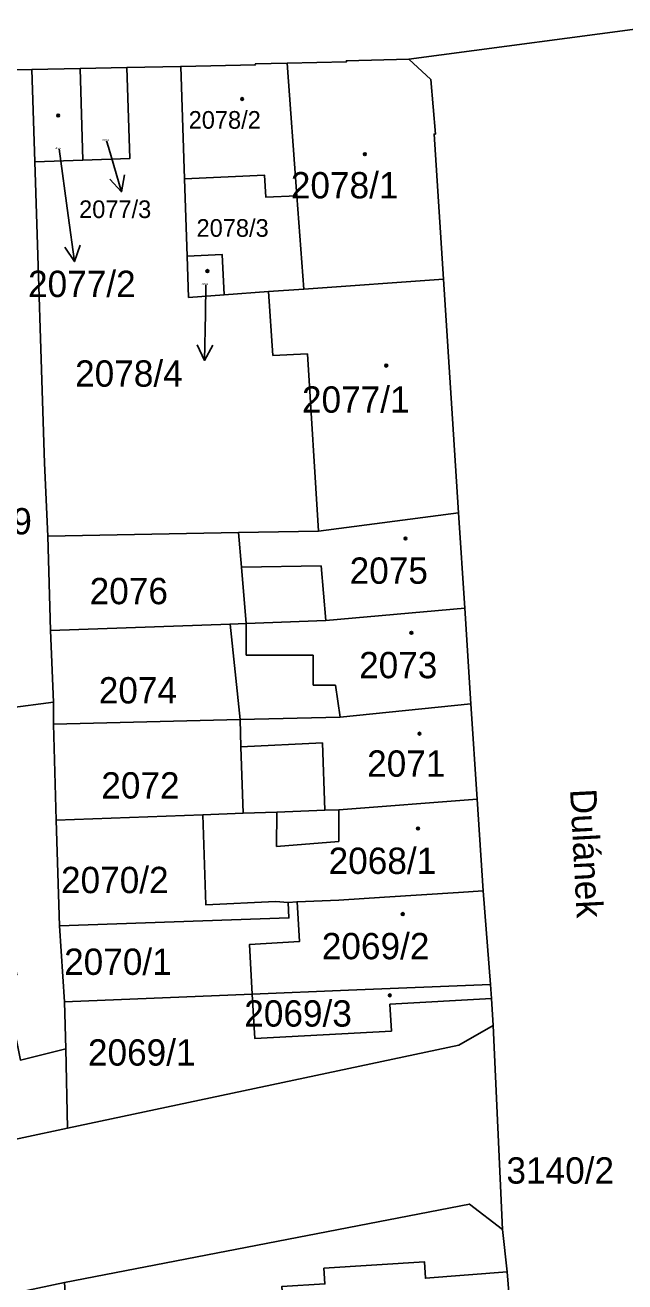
# Model space of a CAD drawing. Extents: x -596233 to -595156, y -1161235 to -1159375.
# Drawn here: x -595656.5 to -595617.7, y -1160976.5 to -1160895.3 of the extents above; entities that cross this region are included whole.
import ezdxf

# ---------------------------------------------------------------- set-up
doc = ezdxf.new("R2010")
doc.units = 0
for name, color, linetype in [('KN_CAR_KR', 7, 'Continuous'), ('KN_KULTURY', 7, 'Continuous'), ('KN_PARC_CIS_POM', 7, 'Continuous'), ('KN_PARC_CIS_POZ', 7, 'Continuous'), ('KN_PARC_CIS_STAV', 7, 'Continuous'), ('KN_PARC_PLOCHA', 7, 'Continuous'), ('KN_ULICE', 7, 'Continuous'), ('PARC_C_SIPKA', 7, 'Continuous'), ('parcely_l', 7, 'Continuous')]:
    doc.layers.add(name, color=color, linetype=linetype)

msp = doc.modelspace()

# ---------------------------------------------------------------- linework, layer by layer
at = {"layer": 'KN_CAR_KR'}
for points in [[(-595640.5, -1160916.65), (-595640.76, -1160912.52)], [(-595638.24, -1160916.53), (-595640.5, -1160916.65)], [(-595638.24, -1160916.53), (-595637.55, -1160927.99)], [(-595642.52, -1160930.31), (-595637.36, -1160930.22)], [(-595637.36, -1160930.22), (-595637.06, -1160933.77)], [(-595642.22, -1160933.95), (-595642.22, -1160936)], [(-595642.22, -1160936), (-595637.88, -1160936)], [(-595637.88, -1160936), (-595637.88, -1160937.93)], [(-595637.88, -1160937.93), (-595636.45, -1160937.93)], [(-595636.45, -1160937.93), (-595636.14, -1160940)], [(-595642.55, -1160941.92), (-595637.29, -1160941.66)], [(-595637.29, -1160941.66), (-595637.13, -1160946.02)], [(-595636.23, -1160945.99), (-595636.23, -1160948.03)], [(-595640.23, -1160946.13), (-595640.26, -1160948.36)], [(-595640.26, -1160948.36), (-595636.23, -1160948.03)]]:
    msp.add_lwpolyline(points, dxfattribs=at)
at = {"layer": 'KN_KULTURY'}
for centre, radius in [((-595642.47, -1160900.08), 0.09), ((-595642.47, -1160900.08), 0.0398), ((-595654.36, -1160901.15), 0.09), ((-595654.36, -1160901.15), 0.0398), ((-595634.54, -1160903.65), 0.09), ((-595634.54, -1160903.65), 0.0398), ((-595644.72, -1160911.19), 0.09), ((-595644.72, -1160911.19), 0.0398), ((-595633.16, -1160917.3), 0.09), ((-595633.16, -1160917.3), 0.0398), ((-595631.92, -1160928.47), 0.09), ((-595631.92, -1160928.47), 0.0398), ((-595631.54, -1160934.56), 0.09), ((-595631.54, -1160934.56), 0.0398), ((-595631.02, -1160941.07), 0.09), ((-595631.02, -1160941.07), 0.0398), ((-595631.11, -1160947.19), 0.09), ((-595631.11, -1160947.19), 0.0398), ((-595632.1, -1160952.72), 0.09), ((-595632.1, -1160952.72), 0.0398), ((-595632.93, -1160957.97), 0.09), ((-595632.93, -1160957.97), 0.0398)]:
    msp.add_circle(centre, radius, dxfattribs=at)
at = {"layer": 'KN_PARC_PLOCHA'}
for points in [[(-595615.14, -1160895.31), (-595631.7, -1160897.5), (-595635.74, -1160897.61), (-595635.74, -1160897.69), (-595639.56, -1160897.77), (-595641.63, -1160897.81), (-595641.62, -1160897.88), (-595646.44, -1160897.98), (-595649.93, -1160898.05), (-595652.95, -1160898.12), (-595656.06, -1160898.18), (-595661.85, -1160898.28), (-595667.63, -1160898.37), (-595670.66, -1160898.42), (-595673.46, -1160898.47), (-595680.61, -1160898.64), (-595687.71, -1160898.8), (-595694.83, -1160898.96), (-595700.76, -1160899.1), (-595707.08, -1160899.25), (-595713.78, -1160899.4), (-595720.5, -1160899.56)], [(-595625.07, -1160979.3), (-595625.36, -1160975.82), (-595625.66, -1160973.1), (-595626.26, -1160959.92), (-595626.36, -1160958.18), (-595626.42, -1160957.26), (-595626.9, -1160951.23), (-595627.29, -1160945.31), (-595627.69, -1160939.15), (-595628.09, -1160932.97), (-595628.49, -1160926.81), (-595628.88, -1160920.73), (-595629.46, -1160911.72), (-595630.07, -1160902.35), (-595629.99, -1160902.35), (-595630.28, -1160898.83), (-595631.7, -1160897.5), (-595615.14, -1160895.31)], [(-595719.22, -1160980.36), (-595712.36, -1160978.92), (-595709.92, -1160978.4), (-595700.61, -1160976.44), (-595693.75, -1160974.99), (-595687.28, -1160973.63), (-595681.01, -1160972.31), (-595674.65, -1160970.96), (-595665.07, -1160968.95), (-595653.76, -1160966.55), (-595628.48, -1160961.18), (-595626.26, -1160959.92), (-595625.66, -1160973.1), (-595627.79, -1160971.45), (-595653.95, -1160976.51), (-595669.78, -1160979.88), (-595675.93, -1160981.19), (-595683.45, -1160982.79), (-595693.61, -1160984.96), (-595699.78, -1160986.27), (-595708.52, -1160988.13), (-595717.12, -1160989.96)]]:
    msp.add_lwpolyline(points, dxfattribs=at)
for points in [[(-595652.76, -1160904.03), (-595655.87, -1160904.13), (-595656.06, -1160898.18), (-595652.95, -1160898.12)], [(-595646.19, -1160905.24), (-595646.02, -1160910.24), (-595645.93, -1160912.89), (-595643.63, -1160912.73), (-595640.76, -1160912.52), (-595638.49, -1160912.36), (-595629.46, -1160911.72), (-595628.88, -1160920.73), (-595628.49, -1160926.81), (-595637.55, -1160927.99), (-595642.7, -1160928.08), (-595655.03, -1160928.31), (-595655.25, -1160923.6), (-595655.87, -1160904.13), (-595652.76, -1160904.03), (-595649.74, -1160903.93), (-595649.93, -1160898.05), (-595646.44, -1160897.98)], [(-595652.76, -1160904.03), (-595652.95, -1160898.12), (-595649.93, -1160898.05), (-595649.74, -1160903.93)], [(-595638.93, -1160906.33), (-595640.95, -1160906.42), (-595641.02, -1160905), (-595646.19, -1160905.24), (-595646.44, -1160897.98), (-595641.62, -1160897.88), (-595641.63, -1160897.81), (-595639.56, -1160897.77)], [(-595629.46, -1160911.72), (-595638.49, -1160912.36), (-595638.93, -1160906.33), (-595639.56, -1160897.77), (-595635.74, -1160897.69), (-595635.74, -1160897.61), (-595631.7, -1160897.5), (-595630.28, -1160898.83), (-595629.99, -1160902.35), (-595630.07, -1160902.35)], [(-595655.87, -1160904.13), (-595655.25, -1160923.6), (-595655.03, -1160928.31), (-595654.85, -1160934.41), (-595654.67, -1160939.04), (-595660.59, -1160939.81), (-595661.29, -1160916.56), (-595661.5, -1160909.74), (-595661.85, -1160898.28), (-595656.06, -1160898.18)], [(-595638.93, -1160906.33), (-595638.49, -1160912.36), (-595640.76, -1160912.52), (-595643.63, -1160912.73), (-595643.76, -1160910.13), (-595646.02, -1160910.24), (-595646.19, -1160905.24), (-595641.02, -1160905), (-595640.95, -1160906.42)], [(-595643.63, -1160912.73), (-595645.93, -1160912.89), (-595646.02, -1160910.24), (-595643.76, -1160910.13)], [(-595628.09, -1160932.97), (-595637.06, -1160933.77), (-595642.22, -1160933.95), (-595642.52, -1160930.31), (-595642.7, -1160928.08), (-595637.55, -1160927.99), (-595628.49, -1160926.81)], [(-595642.22, -1160933.95), (-595643.25, -1160933.99), (-595654.85, -1160934.41), (-595655.03, -1160928.31), (-595642.7, -1160928.08), (-595642.52, -1160930.31)], [(-595627.69, -1160939.15), (-595636.14, -1160940), (-595642.61, -1160940.16), (-595643.25, -1160933.99), (-595642.22, -1160933.95), (-595637.06, -1160933.77), (-595628.09, -1160932.97)], [(-595642.61, -1160940.16), (-595654.67, -1160940.45), (-595654.67, -1160939.04), (-595654.85, -1160934.41), (-595643.25, -1160933.99)], [(-595654.67, -1160940.45), (-595654.48, -1160946.65), (-595654.27, -1160953.48), (-595653.95, -1160958.4), (-595653.87, -1160961.43), (-595656.8, -1160962.15), (-595657.88, -1160956.81), (-595657.03, -1160956.64), (-595657.97, -1160952.04), (-595657.18, -1160951.89), (-595657.62, -1160949.73), (-595658.36, -1160946.26), (-595669.37, -1160948.59), (-595669.95, -1160945.84), (-595670.94, -1160941.15), (-595666.51, -1160940.57), (-595660.59, -1160939.81), (-595654.67, -1160939.04)], [(-595627.29, -1160945.31), (-595636.23, -1160945.99), (-595637.13, -1160946.02), (-595640.23, -1160946.13), (-595642.4, -1160946.21), (-595642.55, -1160941.92), (-595642.61, -1160940.16), (-595636.14, -1160940), (-595627.69, -1160939.15)], [(-595642.4, -1160946.21), (-595645.01, -1160946.31), (-595654.48, -1160946.65), (-595654.67, -1160940.45), (-595642.61, -1160940.16), (-595642.55, -1160941.92)], [(-595626.9, -1160951.23), (-595628.5, -1160951.33), (-595633.27, -1160951.63), (-595636.23, -1160951.82), (-595638.92, -1160951.93), (-595639.51, -1160951.97), (-595640.31, -1160951.92), (-595644.82, -1160952.12), (-595645.01, -1160946.31), (-595642.4, -1160946.21), (-595640.23, -1160946.13), (-595637.13, -1160946.02), (-595636.23, -1160945.99), (-595627.29, -1160945.31)], [(-595653.87, -1160961.43), (-595653.76, -1160966.55), (-595665.07, -1160968.95), (-595666.1, -1160964.06), (-595668.46, -1160952.9), (-595668.83, -1160951.16), (-595669.37, -1160948.59), (-595658.36, -1160946.26), (-595657.62, -1160949.73), (-595657.18, -1160951.89), (-595657.97, -1160952.04), (-595657.03, -1160956.64), (-595657.88, -1160956.81), (-595656.8, -1160962.15)], [(-595639.51, -1160951.97), (-595639.45, -1160952.97), (-595654.27, -1160953.48), (-595654.48, -1160946.65), (-595645.01, -1160946.31), (-595644.82, -1160952.12), (-595640.31, -1160951.92)], [(-595626.42, -1160957.26), (-595635.6, -1160957.64), (-595641.82, -1160957.9), (-595641.99, -1160954.68), (-595638.76, -1160954.49), (-595638.92, -1160951.93), (-595636.23, -1160951.82), (-595633.27, -1160951.63), (-595628.5, -1160951.33), (-595626.9, -1160951.23)], [(-595641.82, -1160957.9), (-595653.95, -1160958.4), (-595654.27, -1160953.48), (-595639.45, -1160952.97), (-595639.51, -1160951.97), (-595638.92, -1160951.93), (-595638.76, -1160954.49), (-595641.99, -1160954.68)], [(-595626.36, -1160958.18), (-595632.93, -1160958.55), (-595632.83, -1160960.28), (-595641.66, -1160960.75), (-595641.82, -1160957.9), (-595635.6, -1160957.64), (-595626.42, -1160957.26)], [(-595626.36, -1160958.18), (-595626.26, -1160959.92), (-595628.48, -1160961.18), (-595653.76, -1160966.55), (-595653.87, -1160961.43), (-595653.95, -1160958.4), (-595641.82, -1160957.9), (-595641.66, -1160960.75), (-595632.83, -1160960.28), (-595632.93, -1160958.55)], [(-595625.66, -1160973.1), (-595625.36, -1160975.82), (-595630.63, -1160976.24), (-595630.7, -1160975.18), (-595637.19, -1160975.6), (-595637.13, -1160976.61), (-595639.9, -1160976.77), (-595639.87, -1160977.35), (-595642.97, -1160977.54), (-595642.58, -1160983.51), (-595643.58, -1160983.55), (-595643.58, -1160985.53), (-595643.58, -1160986.33), (-595644.5, -1160986.36), (-595653.28, -1160986.65), (-595653.95, -1160976.51), (-595627.79, -1160971.45)], [(-595625.36, -1160975.82), (-595625.07, -1160979.3), (-595624.68, -1160985.27), (-595633.95, -1160986.02), (-595636.59, -1160986.11), (-595641.16, -1160986.26), (-595643.58, -1160986.33), (-595643.58, -1160985.53), (-595643.58, -1160983.55), (-595642.58, -1160983.51), (-595639.05, -1160983.31), (-595639.46, -1160977.32), (-595639.87, -1160977.35), (-595639.9, -1160976.77), (-595637.13, -1160976.61), (-595637.19, -1160975.6), (-595630.7, -1160975.18), (-595630.63, -1160976.24)]]:
    msp.add_lwpolyline(points, close=True, dxfattribs=at)
at = {"layer": 'PARC_C_SIPKA'}
for points in [[(-595651.23, -1160902.79), (-595651.11, -1160903.19), (-595650.2673, -1160906.0692)], [(-595654.3, -1160903.3), (-595653.71, -1160907.61), (-595653.3017, -1160910.5821)], [(-595650.0683, -1160904.969), (-595650.2673, -1160906.0692), (-595651.0281, -1160905.2499)], [(-595652.9425, -1160909.5234), (-595653.3017, -1160910.5821), (-595653.9332, -1160909.6594)], [(-595644.81, -1160912.09), (-595644.84, -1160913.96), (-595644.896, -1160916.9595)], [(-595644.3774, -1160915.969), (-595644.896, -1160916.9595), (-595645.3772, -1160915.9503)]]:
    msp.add_lwpolyline(points, dxfattribs=at)
at = {"layer": 'parcely_l'}
for points in [[(-595615.14, -1160895.31), (-595631.7, -1160897.5)], [(-595652.95, -1160898.12), (-595656.06, -1160898.18)], [(-595649.93, -1160898.05), (-595652.95, -1160898.12)], [(-595652.76, -1160904.03), (-595652.95, -1160898.12)], [(-595649.93, -1160898.05), (-595649.74, -1160903.93), (-595652.76, -1160904.03)], [(-595646.44, -1160897.98), (-595649.93, -1160898.05)], [(-595639.56, -1160897.77), (-595641.63, -1160897.81), (-595641.62, -1160897.88), (-595646.44, -1160897.98)], [(-595646.44, -1160897.98), (-595646.19, -1160905.24)], [(-595631.7, -1160897.5), (-595635.74, -1160897.61), (-595635.74, -1160897.69), (-595639.56, -1160897.77)], [(-595639.56, -1160897.77), (-595638.93, -1160906.33)], [(-595629.46, -1160911.72), (-595630.07, -1160902.35), (-595629.99, -1160902.35), (-595630.28, -1160898.83), (-595631.7, -1160897.5)], [(-595656.06, -1160898.18), (-595661.85, -1160898.28)], [(-595655.87, -1160904.13), (-595656.06, -1160898.18)], [(-595652.76, -1160904.03), (-595655.87, -1160904.13)], [(-595655.03, -1160928.31), (-595655.25, -1160923.6), (-595655.87, -1160904.13)], [(-595646.19, -1160905.24), (-595641.02, -1160905), (-595640.95, -1160906.42), (-595638.93, -1160906.33)], [(-595646.02, -1160910.24), (-595646.19, -1160905.24)], [(-595638.93, -1160906.33), (-595638.49, -1160912.36)], [(-595643.63, -1160912.73), (-595643.76, -1160910.13), (-595646.02, -1160910.24)], [(-595646.02, -1160910.24), (-595645.93, -1160912.89), (-595643.63, -1160912.73)], [(-595638.49, -1160912.36), (-595629.46, -1160911.72)], [(-595628.49, -1160926.81), (-595628.88, -1160920.73), (-595629.46, -1160911.72)], [(-595638.49, -1160912.36), (-595640.76, -1160912.52), (-595643.63, -1160912.73)], [(-595642.7, -1160928.08), (-595637.55, -1160927.99), (-595628.49, -1160926.81)], [(-595628.49, -1160926.81), (-595628.09, -1160932.97)], [(-595655.03, -1160928.31), (-595642.7, -1160928.08)], [(-595642.7, -1160928.08), (-595642.52, -1160930.31), (-595642.22, -1160933.95)], [(-595654.85, -1160934.41), (-595655.03, -1160928.31)], [(-595642.22, -1160933.95), (-595637.06, -1160933.77), (-595628.09, -1160932.97)], [(-595628.09, -1160932.97), (-595627.69, -1160939.15)], [(-595643.25, -1160933.99), (-595654.85, -1160934.41)], [(-595654.85, -1160934.41), (-595654.67, -1160939.04)], [(-595642.22, -1160933.95), (-595643.25, -1160933.99)], [(-595642.61, -1160940.16), (-595643.25, -1160933.99)], [(-595660.59, -1160939.81), (-595654.67, -1160939.04)], [(-595654.67, -1160939.04), (-595654.67, -1160940.45)], [(-595627.69, -1160939.15), (-595636.14, -1160940), (-595642.61, -1160940.16)], [(-595627.69, -1160939.15), (-595627.29, -1160945.31)], [(-595654.67, -1160940.45), (-595642.61, -1160940.16)], [(-595642.61, -1160940.16), (-595642.55, -1160941.92), (-595642.4, -1160946.21)], [(-595654.48, -1160946.65), (-595654.67, -1160940.45)], [(-595627.29, -1160945.31), (-595636.23, -1160945.99), (-595637.13, -1160946.02), (-595640.23, -1160946.13), (-595642.4, -1160946.21)], [(-595626.9, -1160951.23), (-595627.29, -1160945.31)], [(-595669.37, -1160948.59), (-595658.36, -1160946.26), (-595657.62, -1160949.73), (-595657.18, -1160951.89), (-595657.97, -1160952.04), (-595657.03, -1160956.64), (-595657.88, -1160956.81), (-595656.8, -1160962.15), (-595653.87, -1160961.43)], [(-595645.01, -1160946.31), (-595654.48, -1160946.65)], [(-595654.48, -1160946.65), (-595654.27, -1160953.48)], [(-595642.4, -1160946.21), (-595645.01, -1160946.31)], [(-595639.51, -1160951.97), (-595640.31, -1160951.92), (-595644.82, -1160952.12), (-595645.01, -1160946.31)], [(-595626.9, -1160951.23), (-595628.5, -1160951.33), (-595633.27, -1160951.63), (-595636.23, -1160951.82), (-595638.92, -1160951.93)], [(-595626.42, -1160957.26), (-595626.9, -1160951.23)], [(-595654.27, -1160953.48), (-595639.45, -1160952.97), (-595639.51, -1160951.97)], [(-595638.92, -1160951.93), (-595638.76, -1160954.49), (-595641.99, -1160954.68), (-595641.82, -1160957.9)], [(-595639.51, -1160951.97), (-595638.92, -1160951.93)], [(-595653.95, -1160958.4), (-595654.27, -1160953.48)], [(-595641.82, -1160957.9), (-595635.6, -1160957.64), (-595626.42, -1160957.26)], [(-595626.36, -1160958.18), (-595626.42, -1160957.26)], [(-595653.95, -1160958.4), (-595641.82, -1160957.9)], [(-595641.82, -1160957.9), (-595641.66, -1160960.75), (-595632.83, -1160960.28), (-595632.93, -1160958.55), (-595626.36, -1160958.18)], [(-595626.36, -1160958.18), (-595626.26, -1160959.92)], [(-595653.87, -1160961.43), (-595653.95, -1160958.4)], [(-595626.26, -1160959.92), (-595628.48, -1160961.18), (-595653.76, -1160966.55)], [(-595625.66, -1160973.1), (-595626.26, -1160959.92)], [(-595653.76, -1160966.55), (-595653.87, -1160961.43)], [(-595653.76, -1160966.55), (-595665.07, -1160968.95)], [(-595653.95, -1160976.51), (-595627.79, -1160971.45), (-595625.66, -1160973.1)], [(-595625.36, -1160975.82), (-595625.66, -1160973.1)], [(-595639.87, -1160977.35), (-595639.9, -1160976.77), (-595637.13, -1160976.61), (-595637.19, -1160975.6), (-595630.7, -1160975.18), (-595630.63, -1160976.24), (-595625.36, -1160975.82)], [(-595625.36, -1160975.82), (-595625.07, -1160979.3), (-595624.68, -1160985.27)]]:
    msp.add_lwpolyline(points, dxfattribs=at)

# ---------------------------------------------------------------- texts
at = {"layer": 'KN_PARC_CIS_POM'}
for s, p in [('2077/3', (-595651.5133, -1160902.79)), ('2077/2', (-595654.5833, -1160903.3)), ('2078/4', (-595645.0933, -1160912.09))]:
    msp.add_text(s, height=0.1, dxfattribs=at).set_placement(p)
at = {"layer": 'KN_PARC_CIS_POZ'}
for s, height, p in [('2077/3', 1.14, (-595653.01, -1160907.77)), ('2078/3', 1.14, (-595645.42, -1160908.98)), ('2079', 1.7, (-595661.1166, -1160928.2)), ('2076', 1.7, (-595652.3266, -1160932.71)), ('2074', 1.7, (-595651.7366, -1160939.12)), ('2072', 1.7, (-595651.5766, -1160945.26)), ('2070/2', 1.7, (-595654.1766, -1160951.37)), ('2070/1', 1.7, (-595653.9766, -1160956.65)), ('2069/1', 1.7, (-595652.4366, -1160962.51)), ('3140/2', 1.7, (-595625.3966, -1160970.13))]:
    msp.add_text(s, height=height, dxfattribs=at).set_placement(p)
at = {"layer": 'KN_PARC_CIS_STAV'}
for s, height, p in [('2078/2', 1.14, (-595645.93, -1160902)), ('2078/1', 1.7, (-595639.3266, -1160906.5)), ('2077/2', 1.7, (-595656.3066, -1160912.87)), ('2078/4', 1.7, (-595653.2666, -1160918.66)), ('2077/1', 1.7, (-595638.6066, -1160920.34)), ('2075', 1.7, (-595635.5266, -1160931.39)), ('2073', 1.7, (-595634.9166, -1160937.49)), ('2071', 1.7, (-595634.3966, -1160943.85)), ('2068/1', 1.7, (-595636.8866, -1160950.13)), ('2069/2', 1.7, (-595637.3266, -1160955.64)), ('2069/3', 1.7, (-595642.3366, -1160959.99))]:
    msp.add_text(s, height=height, dxfattribs=at).set_placement(p)
at = {"layer": 'KN_ULICE'}
msp.add_text('Dulánek', height=1.7, rotation=273.00388, dxfattribs=at).set_placement((-595621.287, -1160944.6712))

doc.saveas('drawing.dxf')
